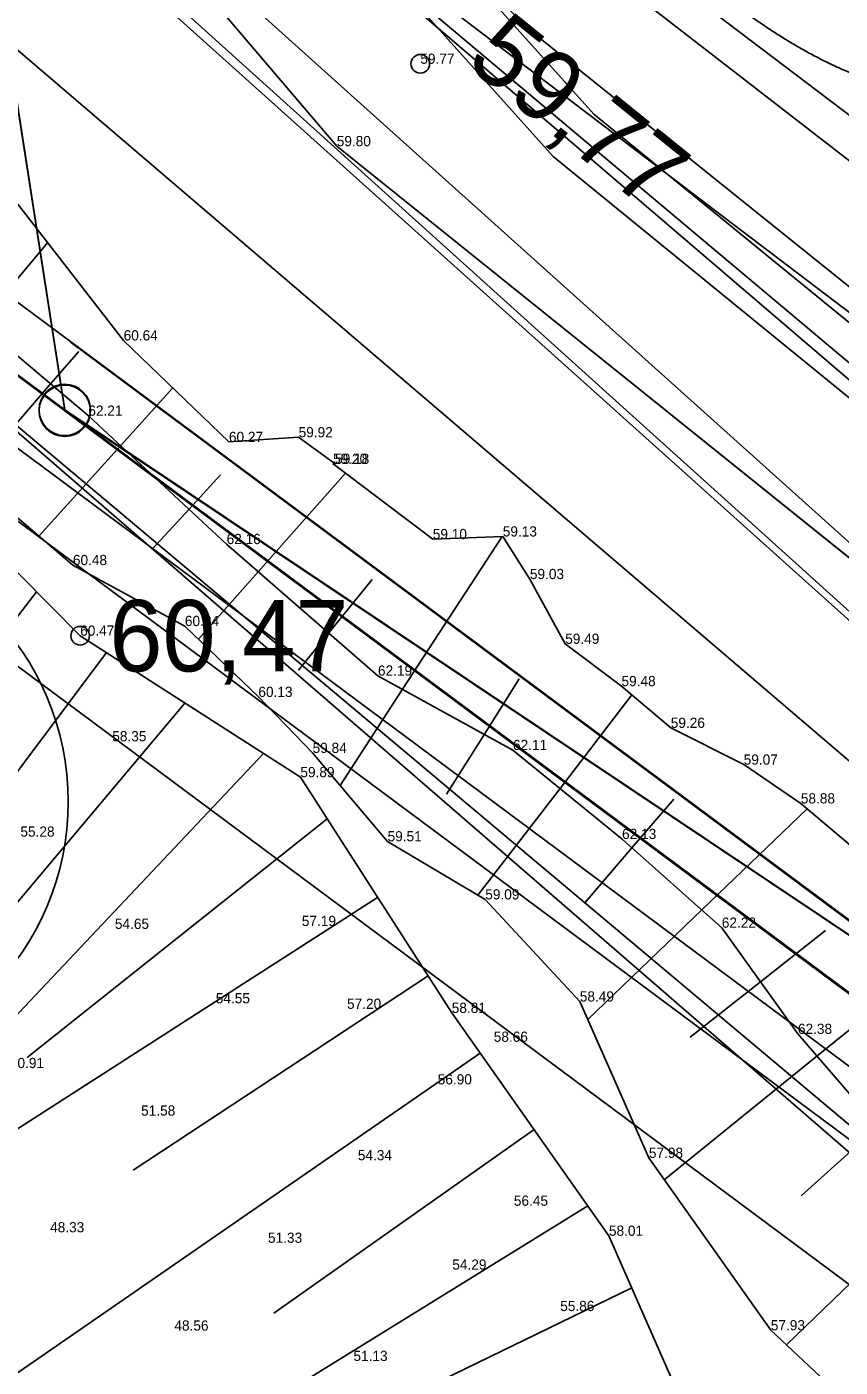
# Model space of a CAD drawing. Extents: x 700746 to 706058, y 6570320 to 6580460.
# Drawn here: x 703168.92 to 703196.81, y 6577119.29 to 6577165.23 of the extents above; entities that cross this region are included whole.
import ezdxf

# ---------------------------------------------------------------- set-up
doc = ezdxf.new("R2010")
doc.units = 0
for name, color, linetype in [('HORISONTAAL-EH2000', 7, 'Continuous'), ('illumineerimisjooned', 7, 'Continuous'), ('Kaitsevöönd', 7, 'Continuous'), ('kataster', 7, 'Continuous'), ('KORGUS-EH2000', 7, 'Continuous'), ('KPOHULIIN', 7, 'Continuous'), ('maeeraldised_kehtivad', 7, 'Continuous'), ('MOOTKORG-EH2000', 7, 'Continuous'), ('mäeeraldis', 7, 'Continuous'), ('mäeeraldise teenindusmaa', 7, 'Continuous'), ('PIIR', 7, 'Continuous'), ('Plokid', 7, 'Continuous'), ('RELJEEF', 7, 'Continuous'), ('TEE', 7, 'Continuous'), ('Tmaad_maeeraldised_kehtivad', 7, 'Continuous'), ('VTRASS', 7, 'Continuous'), ('VWX2_MV_PLOKK', 7, 'Continuous')]:
    doc.layers.add(name, color=color, linetype=linetype)

msp = doc.modelspace()

# ---------------------------------------------------------------- linework, layer by layer
at = {"layer": 'HORISONTAAL-EH2000'}
msp.add_open_spline([(703304.278, 6577299.46), (703291.87, 6577301.813), (703287.979, 6577305.265), (703280.346, 6577306.523), (703268.359, 6577304.06), (703253.9, 6577301.021), (703247.121, 6577297.769), (703239.635, 6577289.015), (703231.253, 6577277.305), (703226.475, 6577270.617), (703225.596, 6577262.936), (703226.096, 6577254.031), (703224.614, 6577249.81), (703220.04, 6577245.586), (703213.783, 6577244.961), (703205.27, 6577241.008), (703202.539, 6577232.271), (703201.2, 6577219.274), (703196.08, 6577206.444), (703191.971, 6577197.397), (703185.32, 6577183.522), (703185.821, 6577174.882), (703189.206, 6577169.154), (703195.645, 6577164.014), (703200.898, 6577162.522), (703206.338, 6577163.712), (703214.802, 6577160.993), (703220.572, 6577160.383), (703228.357, 6577164.898), (703237.524, 6577177.443), (703245.144, 6577191.552), (703247.77, 6577216.888), (703247.278, 6577238.078), (703250.05, 6577244.144), (703259.996, 6577252.297), (703275.14, 6577263.72), (703287.841, 6577268.806), (703299.756, 6577268.347), (703307.354, 6577268.088), (703313.319, 6577265.701)], degree=2, dxfattribs=at)
at = {"layer": 'illumineerimisjooned'}
for points in [[(703281.213, 6577072.058), (703170.159, 6577171.774), (703168.929, 6577173.195), (703127.168, 6577443.561), (702857.567, 6577467.93), (702860.381, 6577440.007), (702861.165, 6577378.171)], [(702862.311, 6577373.596), (702850.89, 6577377.293), (702839.79, 6577379.563), (702831.646, 6577378.473), (702820.821, 6577374.823), (702754.92, 6577346.017), (702742.145, 6577342.939), (702732.615, 6577342.189), (702714.765, 6577344.588), (702715.658, 6577336.409), (703090.802, 6577213.589), (703232.719, 6577108.158), (703252.344, 6577093.719)], [(702976.891, 6576643.26), (702915.328, 6577059.558), (702785.772, 6577104.455), (702748.407, 6577249.47), (702721.642, 6577298.043), (702716.252, 6577332.033), (702861.102, 6577284.56), (703066.328, 6577217.365), (703088.858, 6577210.018), (703169.031, 6577150.466), (703230.271, 6577104.95), (703275.453, 6577071.675), (703358.033, 6576531.935)], [(703290.041, 6576963.147), (703188.508, 6577001.438), (703016.934, 6577112.515), (702852.033, 6577230.395), (702862.776, 6577281.723), (703065.707, 6577215.464), (703087.928, 6577208.218), (703167.838, 6577148.861), (703229.081, 6577103.342), (703273.601, 6577070.555), (703290.041, 6576963.147)]]:
    msp.add_lwpolyline(points, dxfattribs=at)
at = {"layer": 'Kaitsevöönd'}
for points in [[(703166.121, 6577263.7), (703175.702, 6577194.955), (703182.367, 6577173.968), (703184.335, 6577171.888), (703234.777, 6577133.694), (703297.335, 6577086.947), (703301.39, 6577080.476), (703303.707, 6577074.198), (703312.832, 6577035.002)], [(703165.354, 6577251.752), (703169.343, 6577224.655), (703172.908, 6577198.638), (703175.621, 6577184.862), (703178.313, 6577176.367), (703181.162, 6577170.26), (703188.358, 6577162.238), (703201.92, 6577151.175), (703218.707, 6577139), (703227.774, 6577131.827), (703239.94, 6577120.915), (703259.404, 6577106.258), (703279.889, 6577092.665), (703289.304, 6577088.256), (703295.187, 6577084.374), (703297.887, 6577080.001), (703303.575, 6577062.05), (703310.1, 6577032.568)], [(703306.33, 6577034.518), (703298.332, 6577073.332), (703296.36, 6577078.547), (703293.106, 6577083.404), (703266.019, 6577103.99), (703229.003, 6577131.254), (703192.483, 6577158.96), (703180.016, 6577168.453), (703176.926, 6577173.475), (703171.465, 6577190.198), (703170.693, 6577193.123), (703165.341, 6577231.26)], [(703308.131, 6577032.212), (703301.642, 6577061.531), (703296.055, 6577079.161), (703293.717, 6577082.948), (703288.324, 6577086.506), (703278.907, 6577090.917), (703258.248, 6577104.625), (703238.668, 6577119.369), (703226.484, 6577130.297), (703217.499, 6577137.405), (703200.7, 6577149.59), (703186.973, 6577160.787), (703179.475, 6577169.146), (703176.446, 6577175.639), (703173.68, 6577184.365), (703170.935, 6577198.309), (703167.363, 6577224.373)], [(703332.065, 6576694.743), (703304.442, 6576872.638), (703273.694, 6577070.52), (703230.233, 6577104.832), (703217.52, 6577108.973), (703142.719, 6577173.75), (703139.166, 6577177.33), (703138.297, 6577181.096), (703138.49, 6577185.153), (703140.421, 6577188.437), (703144.379, 6577190.851), (703147.661, 6577191.817), (703151.812, 6577191.141), (703154.805, 6577189.403), (703166.583, 6577179.261), (703228.658, 6577126.14), (703241.595, 6577121.215), (703289.275, 6577083.661), (703291.813, 6577080.846), (703293.137, 6577077.314), (703294.406, 6577068.373), (703355.652, 6576672.76)], [(703154.91, 6577189.152), (703230.532, 6577125.647), (703239.404, 6577123.376), (703292.869, 6577081.186), (703317.705, 6576917.046)], [(703317.705, 6576917.046), (703292.869, 6577081.186), (703239.404, 6577123.376), (703230.532, 6577125.647), (703154.91, 6577189.152)], [(703297.93, 6576914.054), (703274.276, 6577070.381), (703230.34, 6577105.051), (703221.159, 6577107.401), (703142.048, 6577173.836)], [(703142.048, 6577173.836), (703221.159, 6577107.401), (703230.34, 6577105.051), (703274.276, 6577070.381), (703297.93, 6576914.054)]]:
    msp.add_lwpolyline(points, dxfattribs=at)
at = {"layer": 'kataster'}
for points in [[(703360.09, 6576531.99), (703277.36, 6577072.83), (703167.04, 6577172.32), (703125.43, 6577441.71), (702859.8, 6577465.72), (702862.38, 6577440.12), (702863.2, 6577375.41), (702851.4, 6577379.23), (702839.86, 6577381.59), (702831.19, 6577380.43), (702820.1, 6577376.69), (702754.28, 6577347.92), (702741.83, 6577344.92), (702732.67, 6577344.2), (702712.5, 6577346.91), (702704.73, 6577347.96), (702701.8, 6577345.85), (702700.78, 6577341.43), (702712.4, 6577226.51), (702651.69, 6577159.42), (702595.69, 6577121.68), (702628.71, 6576895.25), (702720.42, 6576547.28)], [(702754.28, 6577347.92), (702820.1, 6577376.69), (702831.19, 6577380.43), (702839.86, 6577381.59), (702851.4, 6577379.23), (702863.2, 6577375.41), (702878.06, 6577370.59), (702900.72, 6577367.74), (702944.77, 6577367.92), (702961.68, 6577364.05), (703005.04, 6577344.66), (703019.19, 6577342.06), (703041.25, 6577339.7), (703057.1, 6577329.85), (703096.08, 6577280.59), (703119.31, 6577233.95), (703129.16, 6577218.59), (703141.54, 6577201.64), (703167.04, 6577172.32), (703168.73, 6577170.37), (703277.36, 6577072.83), (703231.53, 6577106.55), (703089.87, 6577211.79), (702713.81, 6577334.91)]]:
    msp.add_lwpolyline(points, dxfattribs=at)
msp.add_lwpolyline([(702852.27, 6575508.89), (702837.26, 6575620.73), (702848.38, 6575976.59), (702782.85, 6576063.35), (702782.57, 6576096.37), (702842.53, 6576210.56), (702853.4, 6576267.5), (702844.46, 6576489.93), (702877.29, 6576548.25), (702974.72, 6576643.9), (702913.57, 6577058.07), (702784.04, 6577102.84), (702746.48, 6577248.7), (702719.69, 6577297.36), (702713.81, 6577334.91), (703089.87, 6577211.79), (703231.53, 6577106.55), (703277.36, 6577072.83), (703360.09, 6576531.99), (703311.6, 6576228.52), (703293.62, 6575965.66), (703298.84, 6575573.29)], close=True, dxfattribs=at)
at = {"layer": 'KORGUS-EH2000'}
for centre in [(703182.413, 6577163.963), (703170.75, 6577144.36)]:
    msp.add_circle(centre, 0.32, dxfattribs=at)
at = {"layer": 'KPOHULIIN'}
msp.add_lwpolyline([(703296.185, 6576992.32), (703283.369, 6577075.688), (703236.355, 6577112.959), (703223.684, 6577117.354), (703148.385, 6577181.716)], dxfattribs=at)
at = {"layer": 'maeeraldised_kehtivad'}
msp.add_lwpolyline([(702849.808, 6577229.527), (702861.724, 6577286.461), (703066.949, 6577219.266), (703089.789, 6577211.819), (703170.224, 6577152.072), (703231.46, 6577106.558), (703277.305, 6577072.795), (703294.683, 6576959.259), (703187.602, 6576999.642), (703015.809, 6577110.861)], close=True, dxfattribs=at)
at = {"layer": 'mäeeraldis'}
msp.add_lwpolyline([(702859.802, 6577465.696), (703119.425, 6577442.241), (703125.486, 6577438.859), (703125.878, 6577438.438), (703152.852, 6577264.176), (703167.04, 6577172.32), (703167.079, 6577172.263), (703170.22, 6577152.098), (703089.87, 6577211.79), (702861.725, 6577286.484), (702863.214, 6577375.336), (702862.386, 6577440.049), (702862.38, 6577440.109), (702862.38, 6577440.12), (702859.802, 6577465.696)], dxfattribs=at)
at = {"layer": 'mäeeraldise teenindusmaa'}
msp.add_lwpolyline([(702859.8, 6577465.72), (703125.43, 6577441.71), (703167.04, 6577172.32), (703168.73, 6577170.37), (703277.36, 6577072.83), (703231.53, 6577106.55), (703089.87, 6577211.79), (702713.81, 6577334.91), (702712.5, 6577346.91), (702732.67, 6577344.2), (702741.83, 6577344.92), (702754.28, 6577347.92), (702820.1, 6577376.69), (702831.19, 6577380.43), (702839.86, 6577381.59), (702851.4, 6577379.23), (702863.2, 6577375.41), (702862.38, 6577440.12), (702859.8, 6577465.72)], dxfattribs=at)
at = {"layer": 'PIIR'}
for centre, radius in [((703170.22, 6577152.098), 0.88), ((703170.22, 6577152.098), 0.88), ((703170.22, 6577152.07), 0.88), ((703170.22, 6577152.07), 0.88), ((703161.139, 6577138.666), 9.2)]:
    msp.add_circle(centre, radius, dxfattribs=at)
at = {"layer": 'Plokid'}
msp.add_lwpolyline([(703287.547, 6576966.226), (703189.415, 6577003.234), (703018.06, 6577114.169), (702854.258, 6577231.263), (702863.9, 6577277.331), (703064.465, 6577211.662), (703086.067, 6577204.618), (703165.453, 6577145.65), (703226.702, 6577100.127), (703272.178, 6577066.636)], close=True, dxfattribs=at)
msp.add_lwpolyline([(703170.406, 6577154.428), (703232.65, 6577108.166), (703255.903, 6577091.04)], dxfattribs=at)
at = {"layer": 'RELJEEF'}
for p, q in [((703167.291, 6577155.052), (703169.633, 6577157.83)), ((703170.7, 6577154.106), (703169.737, 6577152.99)), ((703168.358, 6577151.391), (703169.737, 6577152.99)), ((703172.136, 6577150.873), (703173.928, 6577152.853)), ((703172.136, 6577150.873), (703169.334, 6577147.777)), ((703175.559, 6577149.874), (703174.482, 6577148.696)), ((703176.858, 6577146.554), (703179.845, 6577149.929)), ((703173.235, 6577147.333), (703174.482, 6577148.696)), ((703181.806, 6577142.524), (703185.218, 6577147.759)), ((703176.858, 6577146.554), (703174.809, 6577144.238)), ((703180.763, 6577146.284), (703179.274, 6577144.455)), ((703161.43, 6577135.66), (703169.248, 6577145.869)), ((703178.237, 6577143.182), (703179.274, 6577144.455)), ((703171.651, 6577143.781), (703156.242, 6577123.222)), ((703185.805, 6577142.878), (703184.609, 6577140.98)), ((703181.806, 6577142.524), (703179.661, 6577139.231)), ((703187.202, 6577139.125), (703189.666, 6577142.329)), ((703166.437, 6577132.664), (703174.344, 6577142.051)), ((703183.316, 6577138.927), (703184.609, 6577140.98)), ((703177.036, 6577140.322), (703159.176, 6577121.405)), ((703187.202, 6577139.125), (703184.39, 6577135.468)), ((703191.101, 6577138.758), (703189.67, 6577137.088)), ((703192.061, 6577134.962), (703195.673, 6577138.43)), ((703168.932, 6577129.907), (703179.218, 6577138.082)), ((703188.068, 6577135.218), (703189.67, 6577137.088)), ((703180.947, 6577135.389), (703159.176, 6577121.405)), ((703192.061, 6577134.962), (703188.151, 6577131.208)), ((703196.305, 6577134.255), (703194.078, 6577132.498)), ((703196.013, 6577129.953), (703201.054, 6577134.035)), ((703172.565, 6577126.036), (703182.676, 6577132.697)), ((703191.669, 6577130.598), (703194.078, 6577132.498)), ((703184.467, 6577130.045), (703165.641, 6577117.05)), ((703196.013, 6577129.953), (703190.777, 6577125.714)), ((703177.385, 6577121.133), (703186.312, 6577127.431)), ((703195.473, 6577125.161), (703198.101, 6577127.529)), ((703188.156, 6577124.816), (703169.735, 6577113.441)), ((703200.294, 6577125.199), (703194.963, 6577120.051)), ((703180.052, 6577117.339), (703189.66, 6577122.009))]:
    msp.add_line(p, q, dxfattribs=at)
for points in [[(703223.97, 6577114.69), (703215.12, 6577123.5), (703204.2, 6577131.74), (703202.06, 6577133.25), (703198.69, 6577135.88), (703195.46, 6577138.61), (703193.5, 6577139.94), (703191, 6577141.2), (703189.31, 6577142.63), (703187.38, 6577144.08), (703186.17, 6577146.3), (703185.24, 6577147.76), (703182.84, 6577147.67), (703179.42, 6577150.25), (703179.49, 6577150.25), (703178.24, 6577151.16), (703175.85, 6577151), (703172.24, 6577154.48), (703167.57, 6577160.48)], [(703164.02, 6577157.81), (703171.03, 6577151.9), (703175.77, 6577147.5), (703180.96, 6577142.99), (703185.59, 6577140.44), (703189.33, 6577137.39), (703192.75, 6577134.35), (703195.36, 6577130.71), (703198.35, 6577127.24), (703202.17, 6577123.23), (703205.99, 6577120.14), (703210.33, 6577117.03), (703215.78, 6577111.72), (703219.63, 6577109), (703222.57, 6577107.24), (703226.8, 6577104.03), (703233, 6577100.19), (703244.58, 6577090.62), (703253.05, 6577082.99), (703264.1, 6577073.83), (703271.34, 6577065.09), (703274.56, 6577055.36), (703273.27, 6577043.56), (703276.36, 6577025.51)], [(703166.49, 6577150.21), (703170.5, 6577146.78), (703174.34, 6577144.69), (703176.86, 6577142.26), (703178.72, 6577140.34), (703181.29, 6577137.31), (703184.64, 6577135.32), (703187.88, 6577131.82), (703190.25, 6577126.46), (703194.43, 6577120.55), (703198.73, 6577116.52), (703204.34, 6577112.43), (703211.17, 6577107.88), (703218.98, 6577102.83), (703223.36, 6577100.46), (703232.96, 6577090.99), (703243.22, 6577081.21), (703246.95, 6577076.11), (703253.33, 6577066.74), (703260.2, 6577060.95), (703264.23, 6577054.11), (703263.17, 6577042.85), (703266.27, 6577032.5)], [(703166.63, 6577148.5), (703170.75, 6577144.36), (703178.3, 6577139.51), (703183.49, 6577131.43), (703188.88, 6577123.79), (703191.82, 6577117.08), (703196.25, 6577113.46), (703204.85, 6577105.71), (703213.09, 6577096.77), (703219.63, 6577089.51), (703222.42, 6577085.47), (703222.34, 6577080.8), (703226.17, 6577080.18), (703230.63, 6577075.13), (703238.55, 6577066.32), (703244.41, 6577059.42), (703246.56, 6577055.57), (703252.49, 6577045.64), (703253.89, 6577037.9), (703256.78, 6577027.16)]]:
    msp.add_lwpolyline(points, dxfattribs=at)
at = {"layer": 'TEE'}
for points in [[(703186.337, 6577164.979), (703174.934, 6577175.987), (703172.575, 6577194.322), (703166.14, 6577241.574), (703162.319, 6577266.942), (703159.664, 6577286.318), (703156.663, 6577308.396), (703153.852, 6577329.198), (703150.645, 6577354.506), (703148.159, 6577375.499), (703144.587, 6577404.847), (703141.711, 6577421.891), (703134.056, 6577439.786), (703128.111, 6577446.372), (703118.664, 6577449.406), (703096.293, 6577453.449), (703072.776, 6577458.205), (703065.876, 6577461.642), (703064.321, 6577466.245), (703065.534, 6577486.355), (703064.371, 6577495.919), (703060.706, 6577502.79), (703052.203, 6577508.856), (703045.159, 6577510.465)], [(703179.547, 6577161.139), (703169.238, 6577173.243), (703166.626, 6577193.534), (703160.2, 6577240.722), (703156.38, 6577266.088), (703153.719, 6577285.507), (703150.718, 6577307.59), (703147.903, 6577328.419), (703144.69, 6577353.776), (703142.202, 6577374.784), (703138.648, 6577403.985), (703135.913, 6577420.188), (703128.933, 6577436.507), (703124.739, 6577441.153), (703117.207, 6577443.572), (703095.164, 6577447.556), (703070.81, 6577452.482), (703060.985, 6577457.375), (703058.261, 6577465.436), (703059.512, 6577486.172), (703058.55, 6577494.083), (703056.075, 6577498.724), (703049.697, 6577503.274), (703043.823, 6577504.615)], [(703303.627, 6577037.582), (703303.154, 6577040.421), (703296.055, 6577071.096), (703290.159, 6577081.588), (703186.337, 6577164.979)], [(703352.188, 6576141.743), (703333.891, 6576240.908), (703343.285, 6576290.998), (703349.944, 6576325.798), (703355.472, 6576356.506), (703364.509, 6576409.388), (703371.49, 6576445.789), (703377.052, 6576478.468), (703380.318, 6576501.696), (703378.705, 6576535.395), (703372.605, 6576579.277), (703366.542, 6576617.948), (703359.597, 6576660.205), (703326.861, 6576887.215), (703316.48, 6576960.36), (703310.761, 6576994.71), (703303.154, 6577040.421), (703296.055, 6577071.096), (703290.159, 6577081.588), (703186.337, 6577164.979)], [(703295.809, 6577038.984), (703289.266, 6577067.256), (703283.369, 6577077.748), (703179.547, 6577161.139)], [(703345.398, 6576137.903), (703327.102, 6576237.068), (703336.562, 6576290.115), (703343.247, 6576326.507), (703348.807, 6576358.127), (703358.182, 6576409.796), (703364.654, 6576448.177), (703369.91, 6576476.489), (703373.714, 6576502.518), (703371.54, 6576534.249), (703365.816, 6576575.437), (703359.752, 6576614.108), (703352.807, 6576656.365), (703320.071, 6576883.375), (703309.691, 6576956.52), (703303.971, 6576990.87), (703296.365, 6577036.581), (703289.266, 6577067.256), (703283.369, 6577077.748), (703179.547, 6577161.139)]]:
    msp.add_lwpolyline(points, dxfattribs=at)
at = {"layer": 'Tmaad_maeeraldised_kehtivad'}
msp.add_lwpolyline([(702974.764, 6576643.974), (702913.527, 6577058.065), (702784.103, 6577102.917), (702746.534, 6577248.726), (702719.722, 6577297.384), (702713.764, 6577334.953), (702861.724, 6577286.461), (703066.949, 6577219.266), (703089.789, 6577211.819), (703089.789, 6577211.819), (703170.224, 6577152.072), (703231.46, 6577106.558), (703277.305, 6577072.795), (703360.057, 6576531.928)], dxfattribs=at)
at = {"layer": 'VTRASS'}
msp.add_lwpolyline([(703187.298, 6577168.252), (703294.432, 6577085.209), (703301.236, 6577073.103), (703306.844, 6577037.233), (703313.095, 6577001.738), (703318.333, 6576962.356), (703331.426, 6576870.746), (703362.089, 6576663.779), (703368.34, 6576626.426), (703375.774, 6576583.156), (703383.803, 6576538.658), (703383.922, 6576537.608)], dxfattribs=at)
at = {"layer": 'VWX2_MV_PLOKK'}
for points in [[(703222.9, 6577490.69), (703314.13, 6577060.15), (703296.09, 6577067.87), (703170.22, 6577152.1), (703125.37, 6577441.7), (703121.85, 6577464.43), (703121.06, 6577464.52), (703074.97, 6577705.03), (703364.79, 6577738.24)], [(702859.74, 6577465.7), (703125.37, 6577441.7), (703167.08, 6577172.26), (703170.22, 6577152.07), (703089.79, 6577211.82), (702861.72, 6577286.46), (702863.21, 6577375.33), (702862.39, 6577440.05)], [(702859.74, 6577465.7), (703125.37, 6577441.7), (703167.08, 6577172.26), (703170.22, 6577152.07), (703089.79, 6577211.82), (702861.72, 6577286.46), (702863.21, 6577375.33), (702862.39, 6577440.05)], [(703044.07, 6577449.05), (703125.37, 6577441.7), (703167.08, 6577172.26), (703170.22, 6577152.1), (703231.53, 6577106.55), (703277.36, 6577072.83), (703360.09, 6576531.99), (703311.6, 6576228.52), (703293.62, 6575965.66), (703294.04, 6575933.77), (703295.43, 6575829.7), (703298.36, 6575609.6), (703298.84, 6575573.29), (703155.29, 6575552.59), (703145.59, 6575981.92), (703123.04, 6576234.88), (703120.61, 6576749.6), (703011.59, 6576989.47), (703015.74, 6577110.88), (702996.73, 6577210.32)], [(702849.88, 6577229.56), (702861.72, 6577286.46), (703066.96, 6577219.29), (703089.79, 6577211.82), (703170.22, 6577152.07), (703231.53, 6577106.55), (703277.36, 6577072.83), (703294.74, 6576959.21), (703187.67, 6576999.67), (703015.74, 6577110.88)], [(702849.88, 6577229.56), (702861.72, 6577286.46), (703066.96, 6577219.29), (703089.79, 6577211.82), (703170.22, 6577152.07), (703231.53, 6577106.55), (703277.36, 6577072.83), (703294.74, 6576959.21), (703187.67, 6576999.67), (703015.74, 6577110.88)], [(703170.54, 6577151.86), (703296.17, 6577067.83), (703382.07, 6576503.63), (703324.97, 6576203.4), (703311.73, 6576015.89), (703294.04, 6575933.77), (703293.62, 6575965.66), (703311.6, 6576228.52), (703360.09, 6576531.99), (703277.36, 6577072.83), (703231.53, 6577106.55)]]:
    msp.add_lwpolyline(points, close=True, dxfattribs=at)

# ---------------------------------------------------------------- texts
at = {"layer": 'KORGUS-EH2000'}
msp.add_text('59,77 ', height=2.45, rotation=321.1023, dxfattribs=at).set_placement((703183.915, 6577163.963))
msp.add_text('60,47', height=2.45, dxfattribs=at).set_placement((703171.75, 6577143.135))
at = {"layer": 'MOOTKORG-EH2000'}
for s, p in [('59.77', (703182.413, 6577163.963)), ('59.80', (703179.547, 6577161.139)), ('60.64', (703172.24, 6577154.48)), ('62.21', (703171.03, 6577151.9)), ('59.92', (703178.24, 6577151.16)), ('60.27', (703175.85, 6577151)), ('59.20', (703179.42, 6577150.25)), ('59.18', (703179.49, 6577150.25)), ('62.16', (703175.77, 6577147.5)), ('59.10', (703182.84, 6577147.67)), ('59.13', (703185.24, 6577147.76)), ('60.48', (703170.5, 6577146.78)), ('59.03', (703186.17, 6577146.3)), ('60.24', (703174.34, 6577144.69)), ('60.47', (703170.75, 6577144.36)), ('59.49', (703187.38, 6577144.08)), ('62.19', (703180.96, 6577142.99)), ('59.48', (703189.31, 6577142.63)), ('60.13', (703176.86, 6577142.26)), ('59.26', (703191, 6577141.2)), ('58.35', (703171.85, 6577140.74)), ('59.84', (703178.72, 6577140.34)), ('62.11', (703185.59, 6577140.44)), ('59.07', (703193.5, 6577139.94)), ('59.89', (703178.3, 6577139.51)), ('58.88', (703195.46, 6577138.61)), ('55.28', (703168.7, 6577137.47)), ('59.51', (703181.29, 6577137.31)), ('62.13', (703189.33, 6577137.39)), ('59.09', (703184.64, 6577135.32)), ('54.65', (703171.94, 6577134.31)), ('57.19', (703178.35, 6577134.41)), ('62.22', (703192.75, 6577134.35)), ('58.49', (703187.88, 6577131.82)), ('54.55', (703175.4, 6577131.76)), ('57.20', (703179.9, 6577131.57)), ('58.81', (703183.49, 6577131.43)), ('58.66', (703184.93, 6577130.44)), ('62.38', (703195.36, 6577130.71)), ('50.91', (703168.34, 6577129.54)), ('56.90', (703183.01, 6577128.98)), ('51.58', (703172.84, 6577127.91)), ('54.34', (703180.27, 6577126.38)), ('57.98', (703190.25, 6577126.46)), ('56.45', (703185.62, 6577124.82)), ('48.33', (703169.72, 6577123.91)), ('51.33', (703177.19, 6577123.55)), ('58.01', (703188.88, 6577123.79)), ('54.29', (703183.51, 6577122.63)), ('55.86', (703187.21, 6577121.21)), ('48.56', (703173.98, 6577120.54)), ('57.93', (703194.43, 6577120.55)), ('51.13', (703180.12, 6577119.5))]:
    msp.add_text(s, height=0.35, dxfattribs=at).set_placement(p)

doc.saveas('drawing.dxf')
